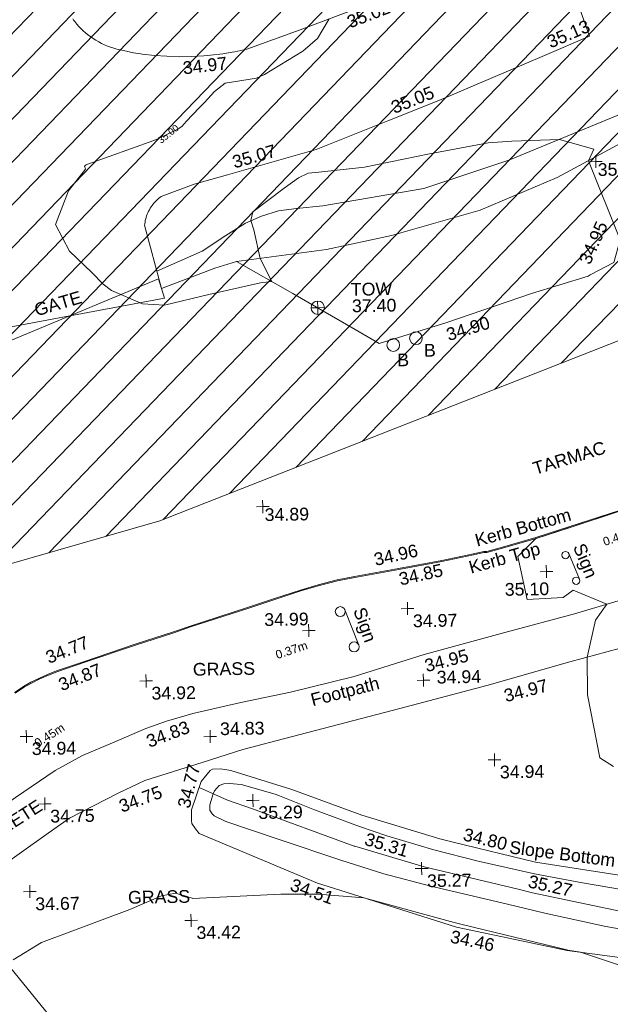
# Model space of a CAD drawing. Header units: millimetres. Extents: x -287732 to 520720, y -103372 to 287754.
# Tile 375 of 380: x 396715 to 414136, y 226992 to 256019. Entities that reach past the tile are written whole.
import ezdxf

# ---------------------------------------------------------------- set-up
doc = ezdxf.new("R2010")
doc.units = ezdxf.units.MM
for name, pattern in [('IMPORT-HIDDEN2 _3_', [4762.5, 3175, -1587.5]), ('IMPORT-UG_ELEC_QLB2 _2_', [2500, 1500, -300.0000000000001, 0, -50, 150, -300.0000000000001, 0, -200]), ('IMPORT-UG_ELEC_STREET LIGHTING_QLB2 _2_', [2700, 1500, -300.0000000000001, 0, -250, 150, -300.0000000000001, 0, -200])]:
    doc.linetypes.add(name, pattern=pattern)
for name, color, linetype, lineweight, true_color in [('00_TOPO_FENCE', 7, 'Continuous', 9, 0x3f7f4f), ('00_TOPO_FOOTPATH', 7, 'Continuous', 9, 0xa50000), ('00_TOPO_FURN_BOLLARD', 7, 'Continuous', 9, 0x666666), ('00_TOPO_FURN_SIGN', 7, 'Continuous', 9, 0x666666), ('00_TOPO_GATE', 7, 'Continuous', 9, 0xa50000), ('00_TOPO_KERB_BOTTOM', 1, 'Continuous', 9, 0xff0000), ('00_TOPO_KERB_TOP', 7, 'Continuous', 9, 0xa500a5), ('00_TOPO_LEVEL_SPOT', 7, 'Continuous', 9, 0x666666), ('00_TOPO_TOP_OF_WALL', 7, 'Continuous', 9, 0x666666), ('00_UAV_FENCE', 7, 'Continuous', 9, 0x264c2f), ('00_UAV_FORM_LINES', 7, 'Continuous', 9, 0x666666), ('00_UAV_LEVEL_SPOT', 7, 'Continuous', 9, 0x666666), ('00_UAV_SLOPE_BOTTOM', 30, 'Continuous', 9, 0xff7f00), ('00_UAV_SLOPE_TOP', 40, 'Continuous', 9, 0xffbf00), ('00_UAV_TRACK', 7, 'Continuous', 9, 0x666666), ('00_UAV_VEGETATION', 7, 'Continuous', 9, 0x52a552), ('01_DTM_CONTOUR_MJR', 7, 'Continuous', 9, 0x7f3f00), ('01_DTM_CONTOUR_MJR_LABELS', 7, 'Continuous', 9, 0x7f3f00), ('01_DTM_CONTOUR_MNR', 7, 'Continuous', 9, 0xa5a552), ('12333-PUM-2D-U-0001-C01 - Rev2_REVIT IMPORT_dwg', 7, 'Continuous', 9, 0x767676), ('PUM-CHAMBER EXTENTS', 6, 'IMPORT-HIDDEN2 _3_', 9, 0xff00ff), ('PUM-ELECTRIC-QLB2', 1, 'IMPORT-UG_ELEC_QLB2 _2_', 9, 0xff0000), ('PUM-UNABLE TO SURVEY', 190, 'Continuous', 9, 0x7f00ff)]:
    doc.layers.add(name, color=color, linetype=linetype, lineweight=lineweight, true_color=true_color)
doc.layers.add('00_TOPO_SURVEY_TEXT', color=7, linetype='Continuous', lineweight=9)
doc.styles.add('Arial_1', font='arial.ttf', dxfattribs={"height": 250})
doc.styles.add('Swis721 Lt BT_1', font='swissl.ttf', dxfattribs={"height": 200})
doc.styles.add('Swis721 Lt BT_2', font='swissl.ttf', dxfattribs={"height": 375})

# ---------------------------------------------------------------- blocks, each defined once
blk = doc.blocks.new('12333-PUM-2D-U-0001-C01 - Rev2_REVIT IMPORT_dwg_MSL_Bollard_2-2077182-Site Location Plan Proposed')
at = {"layer": '00_TOPO_FURN_BOLLARD', "color": 254, "true_color": 0xcccccc}
blk.add_circle((0, 0), 62.50000000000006, dxfattribs=at)
blk = doc.blocks.new('12333-PUM-2D-U-0001-C01 - Rev2_REVIT IMPORT_dwg__U53-2077580-Site Location Plan Proposed')
at = {"layer": '00_TOPO_GATE', "color": 9, "true_color": 0xe1aaaa, "flags": 128}
blk.add_lwpolyline([(80.55898944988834, -288.9813994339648), (-80.55898944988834, 288.9813994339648), (5521.960576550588, 1227.911431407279), (5360.842597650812, 1805.874230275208)], close=True, dxfattribs=at)
blk = doc.blocks.new('12333-PUM-2D-U-0001-C01 - Rev2_REVIT IMPORT_dwg_MM-2077200-Site Location Plan Proposed')
at = {"layer": '00_TOPO_LEVEL_SPOT', "color": 254, "true_color": 0xcccccc, "flags": 128}
for points in [[(0, -500.0000000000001), (0, 0), (-500.0000000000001, 0)], [(500.0000000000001, 0), (0, 0), (0, 500.0000000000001)]]:
    blk.add_lwpolyline(points, dxfattribs=at)
blk = doc.blocks.new('12333-PUM-2D-U-0001-C01 - Rev2_REVIT IMPORT_dwg_TOW-2077202-Site Location Plan Proposed')
at = {"layer": '00_TOPO_TOP_OF_WALL', "color": 254, "true_color": 0xcccccc, "flags": 128}
for points in [[(0, 525.0554400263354), (0, 0), (-525.0554401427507, 0)], [(525.0554401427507, 0), (0, 0), (0, -525.0554400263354)]]:
    blk.add_lwpolyline(points, dxfattribs=at)
at = {"layer": '00_TOPO_TOP_OF_WALL', "color": 254, "true_color": 0xcccccc}
blk.add_circle((0, 0), 525.0554401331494, dxfattribs=at)
blk = doc.blocks.new('12333-PUM-2D-U-0001-C01 - Rev2_REVIT IMPORT_dwg_MSL_Sign_SYM-2077194-Site Location Plan Proposed')
at = {"layer": '00_TOPO_FURN_SIGN', "color": 254, "true_color": 0xcccccc}
blk.add_line((1862.281444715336, 0), (-1862.281444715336, 0), dxfattribs=at)
for centre, radius in [((-1862.281444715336, -488.8448533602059), 488.8448533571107), ((1862.281444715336, -488.8448533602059), 488.8448533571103)]:
    blk.add_circle(centre, radius, dxfattribs=at)
blk = doc.blocks.new('12333-PUM-2D-U-0001-C01 - Rev2_REVIT IMPORT_dwg_UAV-2077255-Site Location Plan Proposed')
at = {"layer": '00_UAV_LEVEL_SPOT', "color": 254, "true_color": 0xcccccc, "flags": 128}
for points in [[(0, -500.0000000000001), (0, 0), (-500.0000000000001, 0)], [(500.0000000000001, 0), (0, 0), (0, 500.0000000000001)]]:
    blk.add_lwpolyline(points, dxfattribs=at)
blk = doc.blocks.new('12333-PUM-2D-U-0001-C01 - Rev2_REVIT IMPORT_dwg_MGS62954_T2_Galway_ITM_3d_Rev1-2077680-Site Location Plan Proposed')
at = {"layer": '00_TOPO_FENCE', "color": 254, "true_color": 0xcccccc, "flags": 128}
blk.add_lwpolyline([(534307125.8252115, 725796480.7649221), (534308708.5776994, 725797056.327853), (534309351.9024296, 725797243.2800387), (534310992.3524438, 725796270.3940111), (534312820.5974343, 725795171.7381272), (534313517.1115552, 725794748.4752233), (534315492.7820423, 725795329.0304207), (534318033.8045279, 725796141.9138587), (534319712.4583463, 725796628.573236)], dxfattribs=at)
at = {"layer": '00_TOPO_FOOTPATH', "color": 254, "true_color": 0xcccccc, "flags": 128}
for points in [[(534297021.4795489, 725778339.8722007), (534297709.2764523, 725778480.8292096), (534299408.6306074, 725779393.0165879), (534300786.2578375, 725780360.7619811), (534302555.8441363, 725781558.5391822), (534303743.480469, 725782327.5348842), (534304553.6840102, 725782758.8485062), (534305448.478016, 725783115.2796993), (534306434.6692665, 725783526.0558968), (534307047.3185874, 725783725.943801), (534307835.0779874, 725783939.4647243), (534309255.269967, 725784240.7836926), (534310719.8268248, 725784520.6359346), (534312607.9868292, 725784948.7293061), (534314685.9958068, 725785556.5431223), (534317077.3572308, 725786170.451579), (534319134.97882, 725786684.730197), (534321061.416306, 725787216.9727131), (534323709.7154531, 725787870.974111), (534324419.4769755, 725788029.389533)], [(534324713.9773019, 725786748.4699049), (534323032.4899903, 725786329.633438), (534321534.8611599, 725785914.3324127), (534318981.00328, 725785270.5769163), (534316517.0236308, 725784614.9884186), (534313934.4676801, 725783975.9041574), (534310717.2964349, 725783197.7001816), (534309286.0157655, 725782850.1073678), (534308079.1636835, 725782486.5123072), (534307231.900962, 725782242.6441728), (534306385.9554071, 725781988.6289465), (534305592.7961867, 725781626.2916082), (534304142.9199177, 725780917.0807146), (534303504.066424, 725780489.3064806), (534301830.5255247, 725779349.408021), (534300252.3798042, 725778312.1452705), (534299245.5591296, 725777660.4133352), (534298241.7318382, 725777187.776227), (534297044.4853117, 725776723.7435865)]]:
    blk.add_lwpolyline(points, dxfattribs=at)
at = {"layer": '00_TOPO_KERB_BOTTOM', "color": 254, "true_color": 0xcccccc, "flags": 128}
blk.add_lwpolyline([(534320514.6267564, 725789706.6061233), (534319044.2357788, 725789253.4918454), (534318036.6681107, 725788945.8353963), (534317047.5394915, 725788678.2166299), (534316584.0101639, 725788558.7637826), (534316499.4439005, 725788559.6120365), (534316189.9012859, 725788497.8727711), (534315254.1016131, 725788320.6518329), (534313975.4119068, 725788104.6447304), (534312673.768061, 725787893.1782556), (534312160.3603266, 725787800.2118005), (534311591.9357589, 725787669.1821203), (534311072.2955362, 725787522.0211682), (534310326.5775822, 725787292.3039409), (534309498.4901991, 725787033.8239722), (534307795.8067589, 725786519.4460952), (534307300.5410746, 725786358.5904437), (534306165.0832735, 725786007.8750578), (534304660.7879605, 725785532.6839408), (534303861.0413834, 725785278.0086633), (534303585.512434, 725785173.6639615), (534303303.611672, 725785052.5636265), (534303072.2959815, 725784942.912441), (534302854.5445356, 725784821.1458694), (534302584.6969466, 725784651.9412897)], dxfattribs=at)
at = {"layer": '00_TOPO_KERB_TOP', "color": 254, "true_color": 0xcccccc, "flags": 128}
blk.add_lwpolyline([(534320522.2301946, 725789679.5386205), (534319051.8449902, 725789226.4261215), (534318043.6513397, 725788918.5785316), (534317053.7188812, 725788650.7422781), (534316585.1515419, 725788529.9911208), (534316499.5266603, 725788530.8499933), (534316193.6459922, 725788469.8411148), (534315257.2991077, 725788292.5165465), (534313978.1237238, 725788076.4273989), (534312676.6993855, 725787864.9965854), (534312164.5077677, 725787772.2503413), (534311597.8636873, 725787641.6310881), (534311079.5354294, 725787494.8416815), (534310334.2968209, 725787265.2721157), (534309506.1114101, 725787006.7615488), (534307803.6353219, 725786492.4463122), (534307308.4808704, 725786331.6267875), (534306172.8776209, 725785980.8664763), (534304668.7390299, 725785505.7248662), (534303870.0001702, 725785251.3704911), (534303596.1909383, 725785147.6770583), (534303315.6881837, 725785027.1772863), (534303086.1481144, 725784918.367803), (534302870.3303995, 725784797.6825734), (534302601.7675114, 725784629.2835494)], dxfattribs=at)
at = {"layer": '00_UAV_FENCE', "color": 254, "true_color": 0xcccccc, "flags": 128}
blk.add_lwpolyline([(534331332.3065, 725803754.694), (534326543.5139202, 725802317.2921587), (534326318.3065, 725802249.6940001), (534321715.5728915, 725801017.3491951), (534321668.3065, 725801004.694), (534320481.3065001, 725797020.6940001), (534319775.973277, 725796660.9665285), (534319712.4583463, 725796628.573236)], dxfattribs=at)
at = {"layer": '00_UAV_FORM_LINES', "color": 254, "true_color": 0xcccccc, "flags": 128}
for points in [[(534321952.5355, 725801850.903), (534317431.5355, 725800082.9030001), (534314914.5355, 725799295.903), (534311931.5355, 725798832.9030001), (534311152.5355, 725798768.9030001), (534310617.5355, 725798710.9030001), (534310110.5355, 725798567.903), (534309636.5355001, 725798365.9030001), (534308970.5355, 725797961.903), (534308688.5355, 725797785.9030001), (534308346.5355, 725797564.9030001), (534306999.0134682, 725796992.0943902)], [(534321668.3065, 725801004.694), (534318854.5355001, 725799553.9030001), (534316561.5355, 725798627.903), (534313934.5355, 725797923.9030002), (534312017.5355, 725797550.9030001), (534309351.9024296, 725797243.2800387)]]:
    blk.add_lwpolyline(points, dxfattribs=at)
at = {"layer": '00_UAV_SLOPE_BOTTOM', "color": 254, "true_color": 0xcccccc, "flags": 128}
blk.add_lwpolyline([(534321766.7229675, 725776309.7884043), (534318754.5185001, 725776761.167), (534316850.7990342, 725777197.3385977), (534315498.5185, 725777507.1670002), (534312073.3118153, 725778652.5413364), (534311419.5185, 725778871.167), (534307954.5185, 725780394.1670003), (534307849.5185, 725780534.167), (534307749.5185001, 725780702.1670002), (534307735.5185, 725780780.167), (534307736.591039, 725780848.8094982), (534307740.5185, 725781100.167), (534308042.5185002, 725781929.1669999), (534308315.5185001, 725782248.167), (534308383.5185, 725782293.167), (534308623.5185, 725782297.167), (534308925.5185001, 725782237.1670003), (534310716.5185001, 725781646.1670003), (534312766.5185001, 725780853.167), (534315052.5185, 725780114.167), (534315439.1726213, 725780013.9640658), (534317865.5185, 725779385.167), (534320321.2290148, 725778953.1986445)], dxfattribs=at)
at = {"layer": '00_UAV_SLOPE_TOP', "color": 254, "true_color": 0xcccccc, "flags": 128}
blk.add_lwpolyline([(534307978.5497212, 725781753.570584), (534308810.5185001, 725781365.167), (534309541.5185001, 725781094.167), (534312523.1476844, 725779949.6831678), (534312537.5185001, 725779944.167), (534314576.5185, 725779296.1670002), (534317332.038651, 725778590.6222551), (534317759.5185001, 725778481.167), (534320557.5185, 725777836.167), (534321979.5185001, 725777705.1670003), (534322238.1442317, 725777688.7616367), (534322783.5185001, 725777654.1670002), (534323699.5185, 725777639.1670002), (534324678.5185001, 725777730.1670002), (534326972.5185001, 725777951.167), (534327218.6161223, 725777991.3070747), (534330951.5185, 725778600.1670002), (534332156.1782988, 725778777.3533882), (534334432.5185, 725779112.1670003), (534336508.5185, 725779642.1670002), (534337026.1607173, 725779808.6558592), (534337220.5185, 725779871.1670002), (534337636.80896, 725780028.7532707)], dxfattribs=at)
at = {"layer": '00_UAV_TRACK', "color": 254, "true_color": 0xcccccc, "flags": 128}
for points in [[(534307125.8252116, 725796480.7649224), (534306660.5355001, 725798356.9030004), (534306666.0299712, 725798399.70244), (534306674.1202725, 725798447.6333878), (534306684.210617, 725798495.1835054), (534306696.2833028, 725798542.2693741), (534306710.3171504, 725798588.8083884), (534306726.2875396, 725798634.718904), (534306744.1664529, 725798679.9203776), (534306763.9225243, 725798724.3335104), (534306785.5210956, 725798767.8803872), (534306808.924275, 725798810.4846115), (534306834.0910056, 725798852.071441), (534306860.9771366, 725798892.5679191), (534306889.5355001, 725798931.9030001), (534306915.0704219, 725798964.3520688), (534306946.5873448, 725799001.3589914), (534306979.6263108, 725799037.0136608), (534307014.1293589, 725799071.2535268), (534307050.0359587, 725799104.0185211), (534307087.2831177, 725799135.2511623), (534307125.8054921, 725799164.8966581), (534307165.5355002, 725799192.9030002), (534308142.5355002, 725799540.9030004), (534309130.0539812, 725799802.2727865), (534311754.5355002, 725800496.9030002), (534313890.8481377, 725801307.3295897), (534315397.5355002, 725801878.9030004), (534317934.5355003, 725802903.9030002), (534318537.5291997, 725803150.4545361), (534319881.7320002, 725803700.0710002), (534318792.7320002, 725806954.0710001)], [(534313926.5355002, 725804966.9030004), (534311348.5355001, 725804035.9030002), (534309769.5355002, 725803489.9030004), (534309411.7102394, 725803422.4764807), (534309330.7286262, 725803410.7038865), (534309051.3753228, 725803370.0932723), (534308689.1629001, 725803332.8452731), (534308490.5355, 725803318.9030002), (534308126.671403, 725803305.1854377), (534307762.5520446, 725803306.7169551), (534307398.816214, 725803323.4948651), (534307036.1020275, 725803355.4897336), (534306675.045809, 725803402.6454308), (534306635.5027727, 725803408.7478241), (534306426.7285113, 725803447.9399314), (534306123.7320001, 725803518.0710001), (534306028.7676962, 725803537.8272623), (534305935.0822852, 725803561.4581858), (534305842.4686125, 725803588.9915185), (534305751.089154, 725803620.378958), (534305661.1042205, 725803655.5654398), (534305572.671676, 725803694.4892349), (534305485.9466612, 725803737.0820582), (534305401.0813215, 725803783.2691871), (534305318.224539, 725803832.9695934), (534305237.5216733, 725803886.0960858), (534305159.114304, 725803942.5554625), (534305083.1399848, 725804002.2486748), (534305009.7320002, 725804065.0710002), (534304960.6606417, 725804110.1699805), (534304891.8793676, 725804178.0265431), (534304825.9999642, 725804248.703845), (534304763.1380064, 725804322.0778937), (534304703.4037758, 725804398.0199665), (534304672.7641347, 725804440.5220274), (534304646.9020658, 725804476.3968352)]]:
    blk.add_lwpolyline(points, dxfattribs=at)
at = {"layer": '00_UAV_VEGETATION', "color": 254, "true_color": 0xcccccc, "flags": 128}
blk.add_lwpolyline([(534300142.8727223, 725774816.4808673), (534300541.7425001, 725775475.5185001), (534300998.7425, 725776445.5185), (534301195.7425001, 725776700.5185001), (534301487.7425001, 725776804.5185001), (534301769.7425001, 725776823.5185), (534301965.7425001, 725776767.5185001), (534302337.7425001, 725776529.5185), (534303798.7425001, 725774658.5185), (534306558.7425001, 725771835.5185), (534309606.7425, 725768981.5185001), (534309921.7425001, 725768662.5185001), (534310447.7425, 725768429.5185001), (534310960.7425001, 725768222.5185), (534311780.7425, 725768090.5185001), (534315027.7425001, 725767936.5185001), (534318651.7425, 725767619.5185), (534319423.7425001, 725767511.5185), (534320102.7425001, 725767259.5185), (534320512.7425001, 725766977.5185), (534320855.7425001, 725766705.5185), (534321348.7425001, 725766145.5185001), (534322300.7046454, 725764775.1595159)], dxfattribs=at)
at = {"layer": '01_DTM_CONTOUR_MJR', "color": 254, "true_color": 0xcccccc, "flags": 128}
for points in [[(534320213.0818118, 725782163.2569882), (534319808.6111112, 725782420.0000001), (534319478.579305, 725784290.03378), (534319490, 725785400.0000001), (534319753.4546627, 725786479.9749626), (534320100, 725786950.0000002), (534319108.1146803, 725787377.5945663), (534318817.6764714, 725787171.909558), (534317753.2238528, 725787123.2849754), (534317501.9840022, 725788399.2901238), (534318040.0000001, 725788920), (534319007.9166667, 725789218.3333335), (534319048.818182, 725789232.3636365), (534319131.1111112, 725789256.6666669), (534320518.0827609, 725789685.7517178)], [(534320680.0000002, 725797680.0000002), (534319790.0000001, 725800030.0000001), (534319951.8239515, 725800367.4822868), (534318940.0000002, 725800670.0000001), (534317529.7484145, 725800642.5810574), (534316832.641414, 725800609.6775644), (534315103.3251831, 725800317.9162699), (534313180.0314762, 725799956.9500724), (534311822.3522713, 725799828.7317057), (534311508.5993561, 725799803.9614766), (534311227.6010671, 725799672.4831063), (534310799.1113372, 725799380.9663908), (534309859.8348858, 725798693.1777465), (534309800.0000001, 725798440.0000002), (534309879.5345105, 725798166.6853935), (534310050.0000001, 725797320.0000002), (534310380, 725796630), (534310047.3903306, 725796596.6059821), (534308518.9532448, 725796278.6187712), (534307210.224605, 725795994.5028223), (534306555.043662, 725796041.3296088), (534305647.1283046, 725796447.0472958), (534305407.3378426, 725796636.7636461), (534305080.0892977, 725796985.5485371), (534304430.0000002, 725797633.6054423), (534304030.0000001, 725798420.0000001), (534304430.0000002, 725799410.9090911), (534304946.9985788, 725800042.7907368), (534304941.2937595, 725800074.1248099), (534304923.8461541, 725800096.9423077), (534304915.3863637, 725800114.3863637), (534304941.2977099, 725800143.2977103), (534304964.6135371, 725800162.7423584), (534304983.5114942, 725800171.5258621), (534306977.3946577, 725800844.8336558), (534307116.5859927, 725800903.3570067), (534307404.9079266, 725801034.5666779), (534307674.3222393, 725801157.1718602), (534307805.7436969, 725801247.4173319), (534307952.7676829, 725801397.541673), (534308134.5641572, 725801589.3127539), (534308349.8165852, 725801806.0191197), (534308488.8575189, 725801943.9454479), (534308787.0213986, 725802263.1779739), (534309108.2926081, 725802498.2482828), (534310040.1111992, 725802633.7073925), (534310269.3959634, 725802735.8616517), (534311421.4571151, 725803407.6045321), (534311860.5252686, 725803767.7198569), (534312210.0000001, 725804350)], [(534321612.0301893, 725777120.6275781), (534319903.4136416, 725777448.2247144), (534318107.6481073, 725777876.0053089), (534317011.1246986, 725778158.5800697), (534314889.9800677, 725778696.8866075), (534314805.9661588, 725778717.6188837), (534313386.8055732, 725779112.6578305), (534312116.9426738, 725779535.8291616), (534310313.8249822, 725780176.2279466), (534308746.0960655, 725780740.4825444), (534308411.2825649, 725780915.647574), (534308351.6738198, 725780968.9645922), (534308285.284804, 725781080.6710602), (534308284.4756293, 725781237.3910466), (534308390.0000001, 725781560.0000002), (534308428.8027909, 725781647.234334), (534308571.2061498, 725781798.8542616), (534308711.7330297, 725781850.9909599), (534308877.8386928, 725781861.8305221), (534309222.7707391, 725781826.4032419), (534310222.872947, 725781521.4326588), (534310341.5326771, 725781470.3883892), (534311374.3431721, 725781035.2050416), (534312687.6704906, 725780524.2615064), (534313491.5882375, 725780232.0653217), (534314866.6202767, 725779793.9626046), (534316170.2859256, 725779436.1748861), (534317827.3224968, 725779036.9406558), (534319240.509433, 725778747.6305513), (534320437.357392, 725778520.6664753)]]:
    blk.add_lwpolyline(points, dxfattribs=at)
at = {"layer": '01_DTM_CONTOUR_MNR', "color": 254, "true_color": 0xcccccc, "flags": 128}
blk.add_lwpolyline([(534322283.5928383, 725775597.658608), (534319140.0000001, 725776700.0000002), (534318772.3333954, 725776773.3260039), (534318738.5852978, 725776779.8316042), (534315661.8529468, 725777579.4678577), (534315433.1801733, 725777640.0081416), (534312780.0000001, 725778420.0000001), (534311432.4717823, 725778554.0481828), (534310336.2638651, 725778572.3338084), (534307740.7505673, 725778484.335523), (534307713.6632282, 725778492.5226885), (534307224.2200705, 725778652.2624677), (534306815.3647612, 725778585.6874039), (534305873.0375308, 725778192.568586), (534303247.5890662, 725777269.6654464), (534302402.4667083, 725776767.1617396)], dxfattribs=at)
for name, p, xscale, yscale, zscale in [('12333-PUM-2D-U-0001-C01 - Rev2_REVIT IMPORT_dwg_UAV-2077255-Site Location Plan Proposed', (534320000, 725800000.0000001), 0.375, 0.375, 0.375), ('12333-PUM-2D-U-0001-C01 - Rev2_REVIT IMPORT_dwg_TOW-2077202-Site Location Plan Proposed', (534311725.2873387, 725795836.6857289), 0.375, 0.375, 0.375), ('12333-PUM-2D-U-0001-C01 - Rev2_REVIT IMPORT_dwg_MSL_Bollard_2-2077182-Site Location Plan Proposed', (534314604.8137416, 725794887.465661), 3, 3, 3), ('12333-PUM-2D-U-0001-C01 - Rev2_REVIT IMPORT_dwg_MSL_Bollard_2-2077182-Site Location Plan Proposed', (534313931.4185426, 725794697.7255571), 3, 3, 3), ('12333-PUM-2D-U-0001-C01 - Rev2_REVIT IMPORT_dwg_UAV-2077255-Site Location Plan Proposed', (534310000, 725790000), 0.375, 0.375, 0.375), ('12333-PUM-2D-U-0001-C01 - Rev2_REVIT IMPORT_dwg_MM-2077200-Site Location Plan Proposed', (534318332.9093931, 725787939.7451552), 0.375, 0.375, 0.375), ('12333-PUM-2D-U-0001-C01 - Rev2_REVIT IMPORT_dwg_MM-2077200-Site Location Plan Proposed', (534314216.7909647, 725786920.2162763), 0.375, 0.375, 0.375), ('12333-PUM-2D-U-0001-C01 - Rev2_REVIT IMPORT_dwg_MM-2077200-Site Location Plan Proposed', (534311293.6440338, 725786322.1713407), 0.375, 0.375, 0.375), ('12333-PUM-2D-U-0001-C01 - Rev2_REVIT IMPORT_dwg_MM-2077200-Site Location Plan Proposed', (534306469.2273731, 725784921.5263116), 0.375, 0.375, 0.375), ('12333-PUM-2D-U-0001-C01 - Rev2_REVIT IMPORT_dwg_MM-2077200-Site Location Plan Proposed', (534314650.0000001, 725784800), 0.375, 0.375, 0.375), ('12333-PUM-2D-U-0001-C01 - Rev2_REVIT IMPORT_dwg_MM-2077200-Site Location Plan Proposed', (534302911.8118992, 725783348.0548825), 0.375, 0.375, 0.375), ('12333-PUM-2D-U-0001-C01 - Rev2_REVIT IMPORT_dwg_MM-2077200-Site Location Plan Proposed', (534308330.0000001, 725783250), 0.375, 0.375, 0.375), ('12333-PUM-2D-U-0001-C01 - Rev2_REVIT IMPORT_dwg_MM-2077200-Site Location Plan Proposed', (534316704.2763354, 725782418.7340086), 0.375, 0.375, 0.375), ('12333-PUM-2D-U-0001-C01 - Rev2_REVIT IMPORT_dwg_MM-2077200-Site Location Plan Proposed', (534303420.0000001, 725781350), 0.375, 0.375, 0.375), ('12333-PUM-2D-U-0001-C01 - Rev2_REVIT IMPORT_dwg_MM-2077200-Site Location Plan Proposed', (534309559.6801317, 725781347.4787848), 0.375, 0.375, 0.375), ('12333-PUM-2D-U-0001-C01 - Rev2_REVIT IMPORT_dwg_MM-2077200-Site Location Plan Proposed', (534314500.4235721, 725779250.9994304), 0.375, 0.375, 0.375), ('12333-PUM-2D-U-0001-C01 - Rev2_REVIT IMPORT_dwg_MM-2077200-Site Location Plan Proposed', (534302933.5508321, 725778772.7603027), 0.375, 0.375, 0.375), ('12333-PUM-2D-U-0001-C01 - Rev2_REVIT IMPORT_dwg_MM-2077200-Site Location Plan Proposed', (534307673.2220044, 725777840.4879366), 0.375, 0.375, 0.375)]:
    blk.add_blockref(name, p, dxfattribs=dict(xscale=xscale, yscale=yscale, zscale=zscale))
blk.add_blockref('12333-PUM-2D-U-0001-C01 - Rev2_REVIT IMPORT_dwg__U53-2077580-Site Location Plan Proposed', (534301684.4236245, 725794963.8720913))
for p, xscale, yscale, zscale, rotation in [((534319154.6110256, 725788076.5285207), 0.22, 0.22, 0.22, 291.7939042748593), ((534312564.5727372, 725786394.3834337), 0.3, 0.3, 0.3, 290.392722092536)]:
    blk.add_blockref('12333-PUM-2D-U-0001-C01 - Rev2_REVIT IMPORT_dwg_MSL_Sign_SYM-2077194-Site Location Plan Proposed', p, dxfattribs=dict(xscale=xscale, yscale=yscale, zscale=zscale, rotation=rotation))
at = {"layer": '00_TOPO_FENCE', "color": 251, "true_color": 0x666666, "insert": (534315463.7207389, 725795144.131958), "char_height": 375, "width": 1495.902363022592, "attachment_point": 1, "rotation": 16.05148384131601, "line_spacing_factor": 1.005061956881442, "style": 'Swis721 Lt BT_2'}
blk.add_mtext('34.90', dxfattribs=at)
at = {"layer": '00_TOPO_FOOTPATH', "color": 251, "true_color": 0x666666, "char_height": 375, "attachment_point": 1, "line_spacing_factor": 1.005061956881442, "style": 'Swis721 Lt BT_2'}
for s, insert, width, rotation in [('34.95', (534314658.0838634, 725785401.270182), 1495.902363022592, 13.499245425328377), ('Footpath', (534311280.6768951, 725784455.5235386), 2436.183848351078, 13.49924542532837), ('34.97', (534316982.6779285, 725784475.2374569), 1495.902363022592, 13.499245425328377), ('34.83', (534306405.8925043, 725783302.3722271), 1495.902363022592, 19.531096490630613), ('34.75', (534305563.9925041, 725781402.5722271), 1495.902363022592, 19.531096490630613)]:
    blk.add_mtext(s, dxfattribs=dict(at, insert=insert, width=width, rotation=rotation))
at = {"layer": '00_TOPO_FURN_BOLLARD', "char_height": 375, "width": 398.9072968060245, "attachment_point": 1, "line_spacing_factor": 1.005061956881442, "style": 'Swis721 Lt BT_2'}
for insert in [(534314834.6143909, 725794711.7486259), (534314042.0581376, 725794442.6057135)]:
    blk.add_mtext('B', dxfattribs=dict(at, insert=insert))
at = {"layer": '00_TOPO_FURN_SIGN', "char_height": 375, "width": 1206.219683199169, "attachment_point": 1, "line_spacing_factor": 1.005061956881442, "style": 'Swis721 Lt BT_2'}
for insert, rotation in [((534319474.0660897, 725788795.7308984), 291.2692149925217), ((534312966.4798499, 725787022.7514873), 288.48514859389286)]:
    blk.add_mtext('Sign', dxfattribs=dict(at, insert=insert, rotation=rotation))
at = {"layer": '00_TOPO_GATE', "color": 251, "true_color": 0x666666, "insert": (534303328.6044232, 725796085.4868447), "char_height": 375, "width": 1567.13580888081, "attachment_point": 1, "rotation": 15.392826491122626, "line_spacing_factor": 1.005061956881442, "style": 'Swis721 Lt BT_2'}
blk.add_mtext('GATE', dxfattribs=at)
at = {"layer": '00_TOPO_KERB_BOTTOM', "color": 251, "true_color": 0x666666, "char_height": 375, "attachment_point": 1, "line_spacing_factor": 1.005061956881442, "style": 'Swis721 Lt BT_2'}
for s, insert, width, rotation in [('Kerb Bottom', (534316207.2408071, 725789072.4858761), 3414.456504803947, 14.582160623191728), ('34.85', (534313949.1883507, 725787970.1882195), 1495.902363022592, 11.660824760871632), ('34.77', (534303479.596411, 725785824.6336914), 1495.902363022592, 20.84518230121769)]:
    blk.add_mtext(s, dxfattribs=dict(at, insert=insert, width=width, rotation=rotation))
at = {"layer": '00_TOPO_KERB_TOP', "color": 251, "true_color": 0x666666, "char_height": 375, "attachment_point": 1, "line_spacing_factor": 1.005061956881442, "style": 'Swis721 Lt BT_2'}
for s, insert, width, rotation in [('34.96', (534313221.5029126, 725788561.6194524), 1495.902363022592, 11.660824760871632), ('Kerb Top', (534316011.9204016, 725788277.8746108), 2493.170605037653, 14.582160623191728), ('34.87', (534303842.0800037, 725785012.0816296), 1495.902363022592, 20.84518230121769)]:
    blk.add_mtext(s, dxfattribs=dict(at, insert=insert, width=width, rotation=rotation))
at = {"layer": '00_TOPO_LEVEL_SPOT', "char_height": 375, "width": 1495.902363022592, "attachment_point": 1, "line_spacing_factor": 1.005061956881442, "style": 'Swis721 Lt BT_2'}
for s, insert in [('35.10', (534317094.7927555, 725787622.6769862)), ('34.99', (534309985.4449254, 725786855.3319371)), ('34.97', (534314369.6269379, 725786743.2039226)), ('34.94', (534315041.946475, 725785071.129862)), ('34.92', (534306622.026938, 725784744.5039227)), ('34.83', (534308626.1123136, 725783661.7790937)), ('34.94', (534303064.6269377, 725783171.1039225)), ('34.94', (534316857.1269377, 725782241.7039225)), ('34.75', (534303572.8269379, 725781173.0039226)), ('35.29', (534309712.5269377, 725781170.5039226)), ('35.27', (534314653.2269378, 725779074.0039226)), ('34.67', (534303086.4269377, 725778595.8039225)), ('34.42', (534307826.0269378, 725777663.5039227))]:
    blk.add_mtext(s, dxfattribs=dict(at, insert=insert))
at = {"layer": '00_TOPO_SURVEY_TEXT', "color": 251, "true_color": 0x666666, "char_height": 375, "attachment_point": 1, "line_spacing_factor": 1.005061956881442, "style": 'Swis721 Lt BT_2'}
for s, insert, width, rotation in [('TARMAC', (534317947.3471618, 725791153.8053386), 2450.430537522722, 16.05148384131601), ('CONCRETE', (534300683.182068, 725779967.844252), 3286.236302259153, 31.54578897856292)]:
    blk.add_mtext(s, dxfattribs=dict(at, insert=insert, width=width, rotation=rotation))
at = {"layer": '00_TOPO_SURVEY_TEXT', "color": 251, "true_color": 0x666666, "char_height": 375, "width": 2018.280965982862, "attachment_point": 1, "line_spacing_factor": 1.005061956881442, "style": 'Swis721 Lt BT_2'}
for insert in [(534307855.3000002, 725785426.0296079), (534305824.5000001, 725778739.5296078)]:
    blk.add_mtext('GRASS', dxfattribs=dict(at, insert=insert))
at = {"layer": '00_TOPO_TOP_OF_WALL', "char_height": 375, "attachment_point": 1, "line_spacing_factor": 1.005061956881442, "style": 'Swis721 Lt BT_2'}
for s, insert, width in [('TOW', (534312708.0205469, 725796545.8340348), 1343.937678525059), ('37.40', (534312733.6132538, 725796059.9274247), 1495.902363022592)]:
    blk.add_mtext(s, dxfattribs=dict(at, insert=insert, width=width))
at = {"layer": '00_UAV_FENCE', "color": 251, "true_color": 0x666666, "insert": (534319434.9046698, 725797098.4874649), "char_height": 375, "width": 1495.902363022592, "attachment_point": 1, "rotation": 64.72351930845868, "line_spacing_factor": 1.005061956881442, "style": 'Swis721 Lt BT_2'}
blk.add_mtext('34.95', dxfattribs=at)
at = {"layer": '00_UAV_LEVEL_SPOT', "char_height": 375, "width": 1495.902363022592, "attachment_point": 1, "line_spacing_factor": 1.005061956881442, "style": 'Swis721 Lt BT_2'}
for s, insert in [('35.01', (534320051.8765643, 725799949.1441548)), ('34.89', (534310051.8765643, 725789949.1441547))]:
    blk.add_mtext(s, dxfattribs=dict(at, insert=insert))
at = {"layer": '00_UAV_SLOPE_BOTTOM', "color": 251, "true_color": 0x666666, "char_height": 375, "attachment_point": 1, "line_spacing_factor": 1.005061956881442, "style": 'Swis721 Lt BT_2'}
for s, insert, width, rotation in [('34.77', (534307324.5121693, 725781220.2167807), 1495.902363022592, 74.75700715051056), ('34.80', (534315805.4146132, 725780430.6404005), 1495.902363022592, 345.47119999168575), ('Slope Bottom', (534317128.6621407, 725780029.3531922), 3685.143599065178, 351.64340985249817), ('34.51', (534310709.342877, 725779036.0859802), 1495.902363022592, 339.8862894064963), ('34.46', (534315365.9883176, 725777425.2931334), 1495.902363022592, 347.09537785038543)]:
    blk.add_mtext(s, dxfattribs=dict(at, insert=insert, width=width, rotation=rotation))
at = {"layer": '00_UAV_SLOPE_TOP', "color": 251, "true_color": 0x666666, "char_height": 375, "width": 1495.902363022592, "attachment_point": 1, "line_spacing_factor": 1.005061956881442, "style": 'Swis721 Lt BT_2'}
for s, insert, rotation in [('35.31', (534312911.7565688, 725780345.5815126), 342.31775439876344), ('35.27', (534317691.4078854, 725779013.2404255), 346.40953856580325)]:
    blk.add_mtext(s, dxfattribs=dict(at, insert=insert, rotation=rotation))
at = {"layer": '00_UAV_TRACK', "char_height": 375, "width": 1495.902363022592, "attachment_point": 1, "line_spacing_factor": 1.005061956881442, "style": 'Swis721 Lt BT_2'}
for s, insert, rotation in [('35.02', (534312692.5745075, 725804403.0620985), 20.12224784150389), ('35.13', (534318581.5060795, 725803703.4630337), 22.2386281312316), ('34.97', (534307851.3376206, 725803156.0140495), 5.6082818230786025), ('35.05', (534313948.9394158, 725801859.0340104), 20.77462523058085), ('35.07', (534309245.0212352, 725800344.9834782), 14.82473596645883)]:
    blk.add_mtext(s, dxfattribs=dict(at, insert=insert, rotation=rotation))
at = {"layer": '01_DTM_CONTOUR_MJR_LABELS', "color": 251, "true_color": 0x666666, "insert": (534307343.9149493, 725801113.172491), "char_height": 200, "width": 797.8007824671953, "attachment_point": 2, "rotation": 37.80912722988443, "line_spacing_factor": 1.005061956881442, "style": 'Swis721 Lt BT_1'}
blk.add_mtext('35.00', dxfattribs=at)
blk = doc.blocks.new('12333-PUM-2D-U-0001-C01 - Rev2_REVIT IMPORT_dwg-1620468-Site Location Plan Proposed')
at = {"layer": 'PUM-CHAMBER EXTENTS', "true_color": 0xfff4d4}
h = blk.add_hatch(dxfattribs=at)
h.set_pattern_fill('FP_14', style=0, pattern_type=2)
h.set_pattern_definition([(45, (-533641079.65, -725615854.3560001), (-618.7184335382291, 618.7184335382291), [])])
h.paths.add_polyline_path([(548820.3501529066, 143595.6438214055), (598554.726548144, 155705.0015586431), (665880.3501528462, 173780.643821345), (683590.8699340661, 180379.6662089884), (684126.2921456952, 185226.5029211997), (699646.6566527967, 190872.8378213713), (682994.2837554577, 214259.006618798), (606101.125900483, 215601.1816816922), (611594.7356529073, 198837.6438862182), (620808.8827925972, 194892.6093451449), (622809.8820558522, 181730.4029184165), (546425.3200724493, 167969.8622055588), (546575.8377649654, 166438.0438213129), (546752.1501529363, 166438.0438213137), (546742.8316869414, 165904.1892620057), (546628.8411191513, 165898.6287465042), (546695.6373264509, 165218.8438213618), (546866.450152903, 165218.8438213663), (546857.1396212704, 164685.4438213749), (546748.0496346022, 164685.4438213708), (546816.1401362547, 163992.4868640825), (546980.7501529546, 163999.6438213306), (547018.8501529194, 163466.2438213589), (546868.4915593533, 163459.7064912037), (546935.2364494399, 162780.4438212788), (547056.9501529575, 162780.4438212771), (547056.9501529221, 162323.2438212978), (546980.161284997, 162323.2438212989), (547055.3756635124, 161557.7871773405), (547133.1501528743, 161561.2438213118), (547171.2501528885, 161104.0438213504), (547100.2641136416, 161100.9574718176), (547167.3480998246, 160418.2438213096), (547285.5501528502, 160418.2438213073), (547285.5501528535, 159884.8438213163), (547219.760407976, 159884.8438213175), (547286.6641069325, 159203.9649537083), (547399.8501529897, 159199.0438212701), (547361.7501529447, 158665.6438213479), (547339.5218446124, 158666.0318179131), (547526.6396990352, 156761.7336278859), (547552.2501529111, 156760.643821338), (547555.1797682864, 156471.2813758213), (547638.940920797, 155618.8442227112), (547666.5501529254, 155617.6438213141), (547669.1799035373, 155311.1021300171), (547744.1895742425, 154547.7287972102), (547818.950152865, 154550.8438213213), (547809.6327005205, 154017.0473339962), (547796.3901281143, 154016.4838202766), (547863.8113582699, 153330.3380382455), (547895.150152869, 153331.6438213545), (547933.250152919, 152798.2438212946), (547916.1638860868, 152797.5464226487), (547983.7334397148, 152109.8911528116), (548047.5501528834, 152112.4438213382), (548085.6501528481, 151579.0438213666), (548036.089714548, 151577.0614038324), (548096.0084987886, 150967.2680052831), (548123.7501529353, 150969.4438212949), (548161.8501529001, 150436.0438213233), (548148.3134199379, 150434.9608826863), (548720.0288378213, 144616.6137300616)])
h.paths.add_polyline_path([(507602.6006529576, 195456.4678212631), (521342.9320607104, 197371.1634294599), (539189.5091527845, 196672.9153214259), (560381.472544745, 200828.8192643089), (577694.2496529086, 209009.0883214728), (593948.7272522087, 215813.3025891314), (467151.1844916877, 218026.5619307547), (468398.9507812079, 211588.5258330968), (490993.6907402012, 198483.5081887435), (503467.5815323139, 197676.0129840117), (507337.4300206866, 195598.8028811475)])
at = {"layer": 'PUM-UNABLE TO SURVEY', "color": 7, "true_color": 0xfff4d4, "flags": 128}
blk.add_lwpolyline([(548148.3134199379, 150434.9608826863), (548820.3501529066, 143595.6438214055), (598554.726548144, 155705.0015586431), (665880.3501528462, 173780.643821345), (683590.869934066, 180379.6662089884), (684126.2921456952, 185226.5029211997), (699646.6566527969, 190872.8378213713), (682994.2837554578, 214259.0066187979)], dxfattribs=at)
blk.add_blockref('12333-PUM-2D-U-0001-C01 - Rev2_REVIT IMPORT_dwg_MGS62954_T2_Galway_ITM_3d_Rev1-2077680-Site Location Plan Proposed', (-533641079.6498471, -725615854.3561786))
at = {"layer": 'PUM-ELECTRIC-QLB2', "char_height": 250, "width": 1160.025439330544, "attachment_point": 2, "line_spacing_factor": 0.9417779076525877, "style": 'Arial_1'}
for s, insert, rotation in [('0.41m', (679368.5943607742, 173195.7754789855), 18.076810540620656), ('0.37m', (669657.5445699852, 170026.2174848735), 17.38374438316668), ('0.45m', (662447.3838390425, 167626.9607250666), 31.468664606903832)]:
    blk.add_mtext(s, dxfattribs=dict(at, insert=insert, rotation=rotation))

msp = doc.modelspace()

# ---------------------------------------------------------------- block references
at = {"layer": '12333-PUM-2D-U-0001-C01 - Rev2_REVIT IMPORT_dwg', "color": 254, "linetype": 'IMPORT-UG_ELEC_STREET LIGHTING_QLB2 _2_', "true_color": 0xffd4d4, "rotation": 0.9999999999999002}
msp.add_blockref('12333-PUM-2D-U-0001-C01 - Rev2_REVIT IMPORT_dwg-1620468-Site Location Plan Proposed', (-261895.0770586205, 55869.5817132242), dxfattribs=at)

doc.saveas('drawing.dxf')
